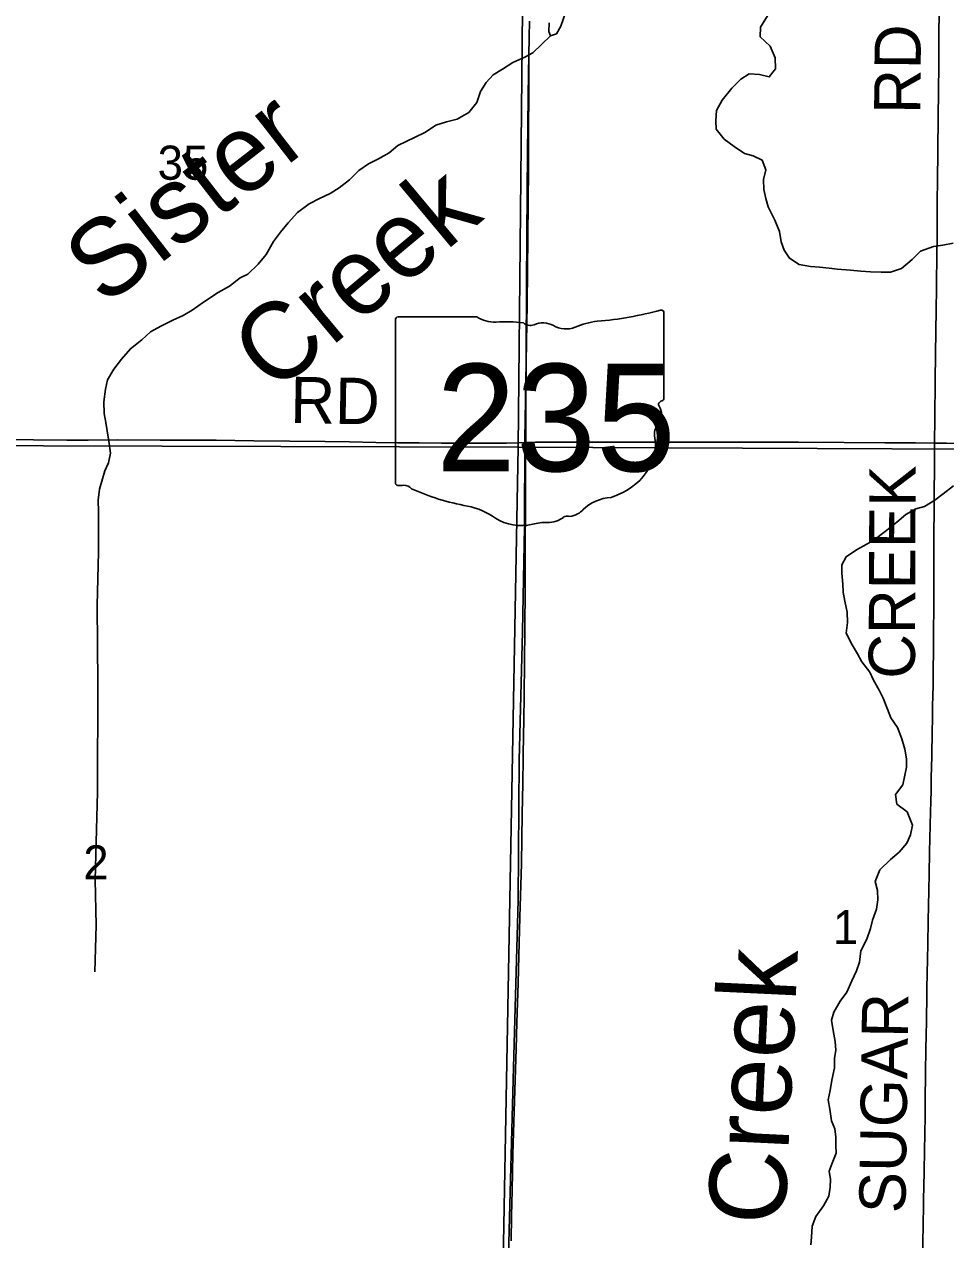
# Model space of a CAD drawing. Extents: x 1443599 to 1910620, y 1028088 to 1361369.
# Drawn here: x 1612273 to 1618246, y 1247021 to 1254899 of the extents above; entities that cross this region are included whole.
import ezdxf

# ---------------------------------------------------------------- set-up
doc = ezdxf.new("R2010")
doc.units = 0
for name, color, linetype in [('GM_X_Minor_Lake', 7, 'Continuous'), ('GM_X_Minor_River', 7, 'Continuous'), ('GM_X_Minor_River_Text', 7, 'Continuous'), ('GM_X_Section', 7, 'Continuous'), ('GM_X_Section_Text', 7, 'Continuous'), ('GM_X_State_Location', 7, 'Continuous'), ('GM_X_State_Route', 7, 'Continuous'), ('GM_X_State_Shield', 7, 'Continuous'), ('GM_X_Township_Road', 7, 'Continuous'), ('GM_X_Township_Road_Text', 7, 'Continuous')]:
    doc.layers.add(name, color=color, linetype=linetype)

msp = doc.modelspace()

# ---------------------------------------------------------------- linework, layer by layer
at = {"layer": 'GM_X_Minor_Lake'}
msp.add_lwpolyline([(1615674.4, 1254907.1), (1615672.4, 1254853), (1615683.4, 1254824.5), (1615722, 1254837.1), (1615749.8, 1254886.2), (1615785.5, 1254985.3)], dxfattribs=at)
at = {"layer": 'GM_X_Minor_River'}
for points in [[(1617107.3, 1254982.7), (1617045.4, 1254880.6), (1617043.1, 1254816.4), (1617107.1, 1254755.9), (1617140.6, 1254682.4), (1617142, 1254610.1), (1617102, 1254557.3), (1617038.4, 1254573.7), (1616972.3, 1254578.2), (1616916.9, 1254544.1), (1616858.6, 1254484), (1616797.7, 1254408), (1616759.1, 1254339.1), (1616754.7, 1254273.1), (1616758.8, 1254218.7), (1616810.6, 1254154.6), (1616875.1, 1254106), (1616941.7, 1254061.4), (1616997.3, 1254045.3), (1617056.5, 1254019), (1617080.3, 1253955.9), (1617064, 1253892.3), (1617067.6, 1253827.9), (1617079.6, 1253769.3), (1617095.7, 1253716.5), (1617138.7, 1253628.6), (1617168.2, 1253555.2), (1617179.8, 1253488.6), (1617197.9, 1253433.7), (1617232.1, 1253382.2), (1617296.8, 1253341.7), (1617368.6, 1253329), (1617426.6, 1253324.9), (1617490.6, 1253318.5), (1617542.5, 1253310.6), (1617628.5, 1253305.4), (1617694.5, 1253298.9), (1617758.5, 1253294.6), (1617826.6, 1253292.1), (1617888.8, 1253291.8), (1617959.8, 1253315.2), (1618028.2, 1253375), (1618082.2, 1253427.2), (1618165.6, 1253458.2), (1618226.1, 1253468), (1618294.7, 1253479.6)], [(1615683.4, 1254824.5), (1615569.1, 1254714.3), (1615518, 1254686.1), (1615440.5, 1254650.8), (1615372.7, 1254607.1), (1615311.2, 1254571.3), (1615267.3, 1254520.7), (1615229.2, 1254463.9), (1615206.5, 1254392.5), (1615154, 1254326.2), (1615078.3, 1254284.8), (1615009.4, 1254267.3), (1614940.5, 1254245.8), (1614872.6, 1254200.1), (1614801.2, 1254164.6), (1614748.1, 1254138.5), (1614695, 1254112.3), (1614639.1, 1254066.2), (1614569.5, 1254026.6), (1614504.2, 1253994.9), (1614440.4, 1253951.1), (1614380.1, 1253891.2), (1614314, 1253839.4), (1614256.5, 1253801.4), (1614187.2, 1253769.8), (1614119.7, 1253734.2), (1614043.5, 1253678.8), (1613982.9, 1253612.8), (1613932.6, 1253552.4), (1613888.3, 1253489.9), (1613841.2, 1253407.3), (1613788.8, 1253345), (1613722.2, 1253279.2), (1613671.2, 1253255), (1613603.1, 1253201.4), (1613529.4, 1253159.9), (1613434.8, 1253097.2), (1613360.8, 1253045.8), (1613303.4, 1253011.8), (1613236, 1252980.1), (1613158.5, 1252942.9), (1613090.9, 1252905.2), (1613034.9, 1252853.1), (1612960.6, 1252795.7), (1612902, 1252727.6), (1612853.5, 1252663.2), (1612813, 1252594.4), (1612798.8, 1252534.7), (1612787.8, 1252452.8), (1612791.1, 1252376.4), (1612801, 1252317.9), (1612809.1, 1252263.4), (1612820.7, 1252196.7), (1612831.9, 1252118), (1612819.6, 1252056.2), (1612795.7, 1252004.9), (1612779.8, 1251953.3), (1612759.3, 1251885.8), (1612750.7, 1251813.9), (1612754.1, 1251739.5)], [(1615542.9, 1254699.8), (1615542, 1253962.6), (1615532.5, 1253083.7), (1615517.1, 1252213), (1615514.6, 1251640.9), (1615502.2, 1250962.8), (1615480.2, 1250130.3), (1615473.6, 1249222.9), (1615444.6, 1248137.6), (1615421.5, 1247329.1), (1615412.6, 1246915.7)], [(1618296.2, 1251907.6), (1618228.2, 1251855.9), (1618174.5, 1251813.7), (1618108.9, 1251773.9), (1618052.2, 1251757.9), (1617986.7, 1251722.2), (1617928.7, 1251672.1), (1617852.3, 1251610.7), (1617782.2, 1251557.1), (1617730.9, 1251526.9), (1617667.5, 1251493.1), (1617599.7, 1251447.4), (1617571.8, 1251396.2)], [(1612754.1, 1251739.5), (1612754.7, 1251478.5), (1612744.2, 1251131.6), (1612750.1, 1250625.4), (1612746.8, 1249922.8), (1612732.3, 1249353.1), (1612739.8, 1249059.7), (1612730.9, 1248756.8)], [(1617571.8, 1251396.2), (1617571.8, 1251342), (1617579.2, 1251269.4), (1617581.4, 1251217.2), (1617591.4, 1251160.6), (1617606.8, 1251087.7), (1617608.4, 1251021.4), (1617600, 1250953.4), (1617639.3, 1250877.7), (1617673.3, 1250818.2), (1617701.6, 1250767), (1617753.3, 1250698.8), (1617777.5, 1250647.7), (1617815.2, 1250582.1), (1617839.5, 1250531), (1617869, 1250459.6), (1617889.1, 1250404.6), (1617932.9, 1250340.8), (1617960.4, 1250267.5), (1617980, 1250200.5), (1617991.8, 1250137.8), (1617991.9, 1250083.6), (1617977.6, 1250021.9), (1617967.7, 1249970), (1617921.3, 1249907.5), (1617929.1, 1249844.9), (1617995.5, 1249794.3), (1618030.5, 1249708.7), (1618018.2, 1249644.9), (1617994.2, 1249591.6), (1617944, 1249533.2), (1617888.1, 1249485), (1617819.5, 1249419.3), (1617788.6, 1249342.1), (1617802.7, 1249285.4), (1617806.4, 1249223), (1617796.2, 1249163.1), (1617771.6, 1249091.7), (1617757.6, 1249038), (1617735.1, 1248968.6), (1617696.3, 1248893.7), (1617687.6, 1248819.7), (1617667.5, 1248764.2), (1617637.1, 1248699.1), (1617604.4, 1248626), (1617562.2, 1248567.3), (1617521.5, 1248496.5), (1617505.6, 1248444.9), (1617515.2, 1248376.2), (1617528.7, 1248305.4), (1617532.7, 1248249.1), (1617524.7, 1248195.2), (1617524.5, 1248134.9), (1617507.6, 1248055.2), (1617497.2, 1247987.3), (1617483, 1247927.6), (1617494.8, 1247866.9), (1617506.2, 1247792.2), (1617526.3, 1247739.2), (1617532.5, 1247686.8), (1617534.5, 1247632.5), (1617536.7, 1247582.2), (1617510.3, 1247516.9), (1617490.4, 1247465.4), (1617498.5, 1247410.9), (1617496.7, 1247360.8), (1617488.6, 1247302.8), (1617454.3, 1247241.8), (1617403.6, 1247171.4), (1617379.3, 1247108.1), (1617374.7, 1247037.9), (1617370.9, 1246987.9)]]:
    msp.add_lwpolyline(points, dxfattribs=at)
at = {"layer": 'GM_X_Section'}
for points in [[(1610064.2, 1253575.8), (1611585, 1254828.3), (1612716.7, 1255744.3), (1614334.8, 1256805.3), (1615525.9, 1257396.3), (1615473.9, 1252158.8), (1610087.9, 1252172.8)], [(1615525.9, 1257396.3), (1620860.3, 1257406.9), (1620801.8, 1252133.4), (1615473.9, 1252158.8)], [(1610087.9, 1252172.8), (1615473.9, 1252158.8), (1615377.3, 1246879.9), (1610025.4, 1246899.5)], [(1615473.9, 1252158.8), (1620801.8, 1252133.4), (1620703, 1246840.6), (1615377.3, 1246879.9)]]:
    msp.add_lwpolyline(points, close=True, dxfattribs=at)
at = {"layer": 'GM_X_State_Route'}
msp.add_lwpolyline([(1615428.9, 1247014.1), (1615431.3, 1247175.1), (1615434.7, 1247339.2), (1615440.4, 1247578.8), (1615455.3, 1248057.9), (1615461.4, 1248258), (1615466, 1248428.7), (1615473.7, 1248684.6), (1615479.1, 1248861.8), (1615485.8, 1249111.2), (1615496, 1249459), (1615501, 1249780.7), (1615505.4, 1249977.6), (1615507.2, 1250141.7), (1615508.5, 1250309.1), (1615510.2, 1250371.5), (1615514.8, 1250752.2), (1615519.2, 1251231.5), (1615520.2, 1251549.9), (1615521.9, 1251730.4), (1615522.1, 1251920.9), (1615522.3, 1252019.3), (1615522.5, 1252114.6), (1615523, 1252187.3), (1615524, 1252314.8), (1615526.8, 1252771.1), (1615528.8, 1253197.9), (1615530.9, 1253532.7), (1615535.1, 1254074.4), (1615537.4, 1254238.6), (1615539.4, 1254435.5), (1615541.1, 1254576.7), (1615546.1, 1254816.3), (1615548.3, 1254918)], dxfattribs=at)
at = {"layer": 'GM_X_State_Shield'}
for p, q in [((1614679, 1252984.1), (1614679, 1251927.5)), ((1615205.7, 1253002.3), (1614696.1, 1253002.3)), ((1616419.2, 1252475.7), (1616419.2, 1253028.5)), ((1616419, 1252475.9), (1616419.2, 1252475.7))]:
    msp.add_line(p, q, dxfattribs=at)
for centre, major_axis, start_param, end_param in [((1614698.9, 1252986.3), (20.2, 0), 1.712693, 3.28349), ((1615327.1, 1253124.9), (195.5, 0), 4.042523, 4.731795), ((1615391.9, 1252409.1), (702, 0), 1.404758, 1.657858), ((1615634.1, 1252869.7), (117.3, 0), 0.950623, 2.079405), ((1616034.7, 1252679.5), (371.3, 0), 1.699011, 2.107814), ((1615799.3, 1254442.8), (1845.5, 0), 4.814394, 5.042369), ((1616399.9, 1253030.7), (19.4, 0), 6.141152, 7.989035), ((1615551.3, 1252991.8), (56.4, 0), 3.836095, 5.185415), ((1615785.5, 1253037.2), (141.1, 0), 4.081561, 5.145723), ((1616414.7, 1252435.1), (30, 0), 1.883978, 3.671073), ((1616224, 1252365.3), (180, 0), 5.934695, 6.695948), ((1616398.5, 1252473.6), (20.7, 0), 5.05454, 6.418171), ((1616488.6, 1252244.4), (130.9, 0), 2.387724, 3.262537), ((1615902.7, 1252174.1), (461.6, 0), 5.101752, 6.440018), ((1614699.1, 1251925.1), (20.3, 0), 3.00124, 4.508301), ((1614702.2, 1252033.2), (155.2, 0), 4.665946, 4.897461), ((1614733.9, 1251866.5), (56, 0), 0.519207, 1.627899), ((1615440.5, 1252815.8), (1332.7, 0), 4.195997, 4.488961), ((1616097.3, 1251630.8), (252.8, 0), 1.647645, 2.488434), ((1615043.2, 1251452.8), (417, 0), 0.823519, 1.323587), ((1615793.9, 1251679.8), (39.7, 0), 1.147584, 2.315152), ((1615777, 1251825), (149.1, 0), 4.937069, 5.64225), ((1615494.2, 1251861.3), (264.6, 0), 4.026481, 4.996735), ((1615647.1, 1251495.9), (217.4, 0), 1.495662, 1.94098), ((1615666.4, 1251782.1), (141, 0), 4.691044, 5.507374)]:
    msp.add_ellipse(centre, major_axis=major_axis, ratio=0.8, start_param=start_param, end_param=end_param, dxfattribs=at)
at = {"layer": 'GM_X_Township_Road'}
for points in [[(1618174.1, 1252184.3), (1618174.1, 1252184.7), (1618175.3, 1252348.8), (1618177.9, 1252585.2), (1618180, 1252765.7), (1618183.8, 1253048), (1618185.3, 1253185.8), (1618186.9, 1253287.6), (1618187.6, 1253330.2), (1618188.5, 1253405.7), (1618189.5, 1253517.2), (1618190.1, 1253559.9), (1618190.6, 1253628.7), (1618191.4, 1253736.8), (1618193.1, 1253900.9), (1618193.9, 1254058.5), (1618197.3, 1254321.1), (1618198.1, 1254439.3), (1618198.8, 1254495.1), (1618200.1, 1254606.6), (1618201.6, 1254741.2), (1618202.2, 1254813.4), (1618203.7, 1254997.3)], [(1612139.2, 1252206.8), (1612332.8, 1252206), (1612549.4, 1252203.5), (1612687.3, 1252203.3), (1612874.3, 1252206.5), (1613153.3, 1252203.9), (1613300.9, 1252203.6), (1613438.8, 1252203.8), (1613517.5, 1252202.4), (1613760.4, 1252199.8), (1613993.4, 1252195.9), (1614223.1, 1252194.2), (1614380.6, 1252192.4), (1614551.3, 1252188.9), (1614692.3, 1252185.8), (1614833.5, 1252185.2), (1614977.9, 1252184.4), (1615096, 1252184), (1615233.8, 1252184.3), (1615398, 1252184.4), (1615470.1, 1252185.8), (1615523, 1252187.3)], [(1615523, 1252187.3), (1615586.1, 1252189.4), (1615628.6, 1252189.5)], [(1615628.6, 1252189.5), (1615645, 1252189.6), (1615728.9, 1252189.6)], [(1615728.9, 1252189.6), (1615783.2, 1252189.6), (1616325, 1252189.5), (1616819.7, 1252190.5), (1616975.3, 1252190.1)], [(1616975.3, 1252190.1), (1617292.3, 1252189.3), (1617587.7, 1252187.2), (1617850.3, 1252186.7), (1618050.5, 1252185.6), (1618174.1, 1252184.3)], [(1618165.7, 1250805.3), (1618166.2, 1250860.3), (1618166.8, 1250967.2), (1618168, 1251114.3), (1618168.7, 1251383.6), (1618168.2, 1251511.7), (1618169.7, 1251629.8), (1618170.1, 1251710.1), (1618170.5, 1251778.1), (1618170.5, 1251866.2), (1618172.6, 1252020.6), (1618174.1, 1252184.3)], [(1618174.1, 1252184.3), (1618250.8, 1252183.6), (1618530.5, 1252181.5), (1618912.3, 1252178.3), (1619156.7, 1252176.3), (1619412.7, 1252174.3), (1619679.5, 1252171.5)], [(1618098.2, 1246878.1), (1618098, 1247030.8), (1618098.9, 1247086.6), (1618099.7, 1247139.2), (1618101.3, 1247221.3), (1618102.2, 1247300), (1618103.2, 1247349.1), (1618105.4, 1247480.2), (1618107.3, 1247585.2), (1618110, 1247723), (1618111.6, 1247808.3), (1618113.5, 1247919.9), (1618115.5, 1248107), (1618116.6, 1248254.7), (1618118.2, 1248346.6), (1618120.2, 1248438.4), (1618123.5, 1248612.4), (1618124.1, 1248648.5), (1618127.6, 1248842.1), (1618129.4, 1248937.2), (1618130.7, 1248993), (1618131.4, 1249032.3), (1618132.7, 1249091.4), (1618134.5, 1249183.3), (1618138.4, 1249390.1), (1618141.5, 1249534.5), (1618147.1, 1249793.7), (1618148.7, 1249859.4), (1618150.4, 1249934.8), (1618151.4, 1249977.5), (1618152.5, 1250020.1), (1618153.8, 1250082.5), (1618155.2, 1250158), (1618158, 1250315.5), (1618159.5, 1250397.6), (1618161.1, 1250473.1), (1618162.5, 1250551.8), (1618163.6, 1250607.6), (1618164.1, 1250643.7), (1618165.2, 1250752), (1618165.7, 1250801.3), (1618165.7, 1250805.3)]]:
    msp.add_lwpolyline(points, dxfattribs=at)

# ---------------------------------------------------------------- texts
at = {"layer": 'GM_X_Minor_River_Text'}
for s, height, rotation, p in [('Sister', 500.13, 37.73921, (1612791.2, 1253063.9)), ('Creek', 500.15, 39.89421, (1613892, 1252496)), ('Creek', 500.39, 87.25864, (1617202.7, 1247111.3))]:
    msp.add_text(s, height=height, rotation=rotation, dxfattribs=at).set_placement(p)
at = {"layer": 'GM_X_Section_Text'}
for s, p in [('35', (1613137.1, 1253891.2)), ('2', (1612655.3, 1249356.4)), ('1', (1617515.1, 1248936.8))]:
    msp.add_text(s, height=221, rotation=0.00001, dxfattribs=at).set_placement(p)
at = {"layer": 'GM_X_State_Location'}
for s in ['s', 'r']:
    msp.add_text(s, height=1, dxfattribs=at).set_placement((1615529.5, 1252385.5))
msp.add_text('235', height=1, rotation=0.00001, dxfattribs=at).set_placement((1615176.5, 1252312.8))
at = {"layer": 'GM_X_State_Shield'}
msp.add_text('235', height=696.1, dxfattribs=at).set_placement((1614942.6, 1252002))
at = {"layer": 'GM_X_Township_Road_Text'}
for s, rotation, p in [('RD', 89.5105, (1618081.2, 1254317)), ('RD', 359.01328, (1613995.3, 1252314.8)), ('CREEK', 89.78958, (1618045.9, 1250656.6)), ('SUGAR', 89.18911, (1617984.3, 1247191))]:
    msp.add_text(s, height=300, rotation=rotation, dxfattribs=at).set_placement(p)

doc.saveas('drawing.dxf')
